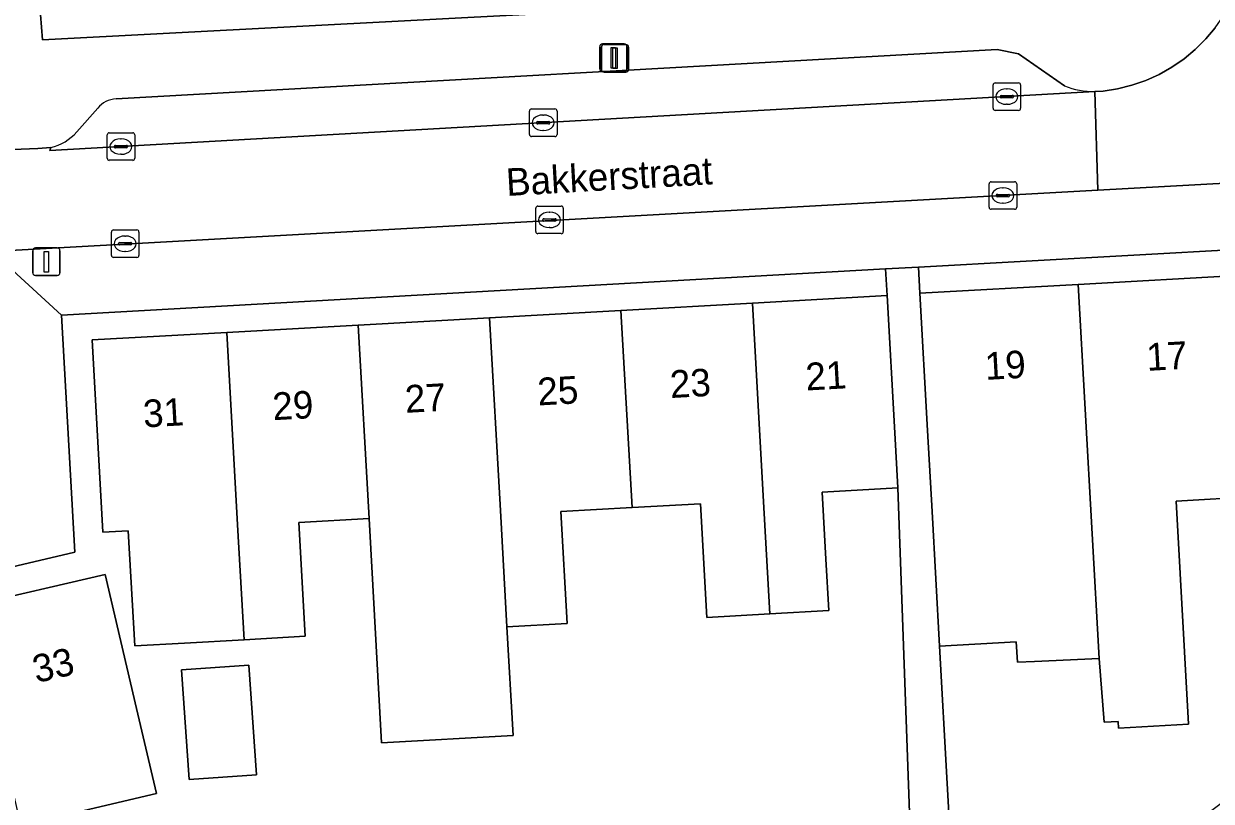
# Model space of a CAD drawing. Extents: x 160856 to 161310, y 384024 to 384878.
# Drawn here: x 161018.24 to 161061.39, y 384692.02 to 384720.28 of the extents above; entities that cross this region are included whole.
import ezdxf

# ---------------------------------------------------------------- set-up
doc = ezdxf.new("R2010")
doc.units = 0
for name, color, linetype in [('IMGEO_Erf', 7, 'Continuous'), ('IMGEO_Kolk', 7, 'Continuous'), ('IMGEO_Lichtmast', 7, 'Continuous'), ('IMGEO_Openbare_ruimte_label', 7, 'Continuous'), ('IMGEO_Pand', 7, 'Continuous'), ('IMGEO_Pand_nummerreeks', 7, 'Continuous'), ('IMGEO_Parkeervlak_open', 7, 'Continuous'), ('IMGEO_Rijbaan_lokaal_open', 7, 'Continuous'), ('IMGEO_Voetpad_open', 7, 'Continuous')]:
    doc.layers.add(name, color=color, linetype=linetype)

msp = doc.modelspace()

# ---------------------------------------------------------------- linework, layer by layer
at = {"layer": 'IMGEO_Erf'}
for points in [[(161059.287, 384722.877), (161054.142, 384722.59), (161049.118, 384722.309), (161044.094, 384722.029), (161039.07, 384721.748), (161034.047, 384721.468), (161029.023, 384721.188), (161023.999, 384720.907), (161018.857, 384720.62), (161018.927, 384719.697), (161059.302, 384721.83)], [(161062.499, 384712.093), (161050.754, 384711.435), (161050.807, 384710.487), (161056.557, 384710.808), (161062.552, 384711.142)], [(161026.705, 384692.986), (161024.259, 384692.814), (161023.979, 384696.8), (161026.426, 384696.972)]]:
    msp.add_lwpolyline(points, close=True, dxfattribs=at)
for points in [[(161050.691, 384684.181), (161050.004, 384703.409), (161047.254, 384703.256), (161047.391, 384700.822), (161047.496, 384698.952), (161045.353, 384698.833), (161043.062, 384698.705), (161042.832, 384702.836), (161040.347, 384702.697), (161037.759, 384702.552), (161037.986, 384698.481), (161035.801, 384698.359), (161036.022, 384694.413), (161031.247, 384694.146), (161030.791, 384702.301), (161028.244, 384702.159), (161028.475, 384698.017), (161026.248, 384697.892), (161024.086, 384697.771), (161022.275, 384697.67), (161022.041, 384701.85), (161021.118, 384701.798), (161020.728, 384708.787), (161025.623, 384709.06), (161030.398, 384709.326), (161035.172, 384709.593), (161039.946, 384709.859), (161044.721, 384710.125), (161049.614, 384710.398), (161049.56, 384711.368), (161019.614, 384709.69), (161020.098, 384701.072), (161001.472, 384696.684)], [(161059.064, 384689.933), (161063.56, 384693.314), (161063.201, 384699.766), (161063.016, 384703.093), (161060.121, 384702.932), (161060.573, 384694.823), (161058.025, 384694.681), (161058.011, 384694.923), (161057.506, 384694.895), (161057.318, 384697.209), (161054.966, 384697.106), (161054.349, 384697.072), (161054.307, 384697.818), (161051.522, 384697.663), (161052.077, 384687.681)], [(161016.279, 384699.12), (161021.204, 384700.261), (161022.343, 384695.393), (161023.066, 384692.301), (161020.234, 384691.638), (161021.153, 384687.708), (161019.271, 384687.267), (161019.037, 384687.212), (161017.177, 384686.777)]]:
    msp.add_lwpolyline(points, dxfattribs=at)
at = {"layer": 'IMGEO_Kolk'}
for p, q in [((161053.466, 384717.206), (161053.466, 384718.058)), ((161053.541, 384718.132), (161054.393, 384718.132)), ((161053.954, 384717.912), (161053.979, 384717.912)), ((161054.467, 384718.058), (161054.467, 384717.206)), ((161053.725, 384717.626), (161053.725, 384717.638)), ((161054.163, 384717.589), (161053.765, 384717.589)), ((161053.768, 384717.675), (161054.166, 384717.675)), ((161053.977, 384717.352), (161053.952, 384717.352)), ((161054.209, 384717.638), (161054.209, 384717.626)), ((161036.62, 384716.256), (161036.62, 384717.108)), ((161036.695, 384717.182), (161037.547, 384717.182)), ((161037.108, 384716.962), (161037.133, 384716.962)), ((161037.621, 384717.108), (161037.621, 384716.256)), ((161054.393, 384717.132), (161053.541, 384717.132)), ((161036.879, 384716.676), (161036.879, 384716.688)), ((161037.317, 384716.639), (161036.919, 384716.639)), ((161036.922, 384716.725), (161037.32, 384716.725)), ((161037.363, 384716.688), (161037.363, 384716.676)), ((161021.275, 384715.39), (161021.275, 384716.242)), ((161021.35, 384716.316), (161022.202, 384716.316)), ((161021.763, 384716.096), (161021.788, 384716.096)), ((161022.276, 384716.242), (161022.276, 384715.39)), ((161037.547, 384716.182), (161036.695, 384716.182)), ((161037.131, 384716.402), (161037.106, 384716.402)), ((161021.534, 384715.81), (161021.534, 384715.822)), ((161021.972, 384715.773), (161021.574, 384715.773)), ((161021.577, 384715.859), (161021.975, 384715.859)), ((161022.018, 384715.822), (161022.018, 384715.81)), ((161022.202, 384715.316), (161021.35, 384715.316)), ((161021.786, 384715.536), (161021.761, 384715.536)), ((161053.323, 384713.611), (161053.323, 384714.463)), ((161053.398, 384714.537), (161054.25, 384714.537)), ((161054.324, 384714.463), (161054.324, 384713.611)), ((161053.582, 384714.031), (161053.582, 384714.043)), ((161054.02, 384713.994), (161053.622, 384713.994)), ((161053.625, 384714.08), (161054.023, 384714.08)), ((161053.811, 384714.317), (161053.836, 384714.317)), ((161054.066, 384714.043), (161054.066, 384714.031)), ((161036.849, 384712.725), (161036.849, 384713.577)), ((161036.924, 384713.651), (161037.776, 384713.651)), ((161037.85, 384713.577), (161037.85, 384712.725)), ((161054.25, 384713.537), (161053.398, 384713.537)), ((161053.834, 384713.757), (161053.809, 384713.757)), ((161037.108, 384713.145), (161037.108, 384713.157)), ((161037.546, 384713.108), (161037.148, 384713.108)), ((161037.151, 384713.194), (161037.549, 384713.194)), ((161037.337, 384713.431), (161037.362, 384713.431)), ((161037.592, 384713.157), (161037.592, 384713.145)), ((161021.43, 384711.859), (161021.43, 384712.711)), ((161021.505, 384712.785), (161022.357, 384712.785)), ((161022.431, 384712.711), (161022.431, 384711.859)), ((161037.776, 384712.651), (161036.924, 384712.651)), ((161037.36, 384712.871), (161037.335, 384712.871)), ((161021.689, 384712.279), (161021.689, 384712.291)), ((161022.127, 384712.242), (161021.729, 384712.242)), ((161021.732, 384712.328), (161022.13, 384712.328)), ((161021.918, 384712.565), (161021.943, 384712.565)), ((161022.173, 384712.291), (161022.173, 384712.279)), ((161022.357, 384711.785), (161021.505, 384711.785)), ((161021.941, 384712.005), (161021.916, 384712.005))]:
    msp.add_line(p, q, dxfattribs=at)
for points in [[(161053.466, 384717.206), (161053.466, 384718.058)], [(161053.541, 384718.132), (161054.393, 384718.132)], [(161054.467, 384718.058), (161054.467, 384717.206)], [(161036.62, 384716.256), (161036.62, 384717.108)], [(161036.695, 384717.182), (161037.547, 384717.182)], [(161037.621, 384717.108), (161037.621, 384716.256)], [(161054.393, 384717.132), (161053.541, 384717.132)], [(161021.275, 384715.39), (161021.275, 384716.242)], [(161021.35, 384716.316), (161022.202, 384716.316)], [(161022.276, 384716.242), (161022.276, 384715.39)], [(161037.547, 384716.182), (161036.695, 384716.182)], [(161022.202, 384715.316), (161021.35, 384715.316)], [(161053.323, 384713.611), (161053.323, 384714.463)], [(161053.398, 384714.537), (161054.25, 384714.537)], [(161054.324, 384714.463), (161054.324, 384713.611)], [(161036.849, 384712.725), (161036.849, 384713.577)], [(161036.924, 384713.651), (161037.776, 384713.651)], [(161037.85, 384713.577), (161037.85, 384712.725)], [(161054.25, 384713.537), (161053.398, 384713.537)], [(161021.43, 384711.859), (161021.43, 384712.711)], [(161021.505, 384712.785), (161022.357, 384712.785)], [(161022.431, 384712.711), (161022.431, 384711.859)], [(161037.776, 384712.651), (161036.924, 384712.651)], [(161022.357, 384711.785), (161021.505, 384711.785)]]:
    msp.add_lwpolyline(points, dxfattribs=at)
for centre, radius, start, end in [((161053.543, 384718.056), 0.0765, 91.552, 178.448), ((161053.543, 384718.056), 0.0765, 91.552, 178.448), ((161054.391, 384718.056), 0.0765, 1.552, 88.448), ((161054.391, 384718.056), 0.0765, 1.552, 88.448), ((161053.765, 384717.635), 0.0403, 85.8775, 175.7526), ((161053.762, 384717.625), 0.0366, 178.938, 274.7102), ((161054.166, 384717.632), 0.043, 264.8664, 352.4533), ((161054.17, 384717.637), 0.0386, 1.7309, 96.639), ((161036.697, 384717.106), 0.0765, 91.552, 178.448), ((161036.697, 384717.106), 0.0765, 91.552, 178.448), ((161037.545, 384717.106), 0.0765, 1.552, 88.448), ((161037.545, 384717.106), 0.0765, 1.552, 88.448), ((161053.543, 384717.208), 0.0765, 181.552, 268.448), ((161053.543, 384717.208), 0.0765, 181.552, 268.448), ((161054.391, 384717.208), 0.0765, 271.552, 358.448), ((161054.391, 384717.208), 0.0765, 271.552, 358.448), ((161036.919, 384716.685), 0.0403, 85.8775, 175.7526), ((161036.916, 384716.675), 0.0366, 178.938, 274.7102), ((161037.32, 384716.682), 0.043, 264.8664, 352.4533), ((161037.324, 384716.687), 0.0386, 1.7309, 96.639), ((161021.352, 384716.24), 0.0765, 91.552, 178.448), ((161021.352, 384716.24), 0.0765, 91.552, 178.448), ((161022.2, 384716.24), 0.0765, 1.552, 88.448), ((161022.2, 384716.24), 0.0765, 1.552, 88.448), ((161036.697, 384716.258), 0.0765, 181.552, 268.448), ((161036.697, 384716.258), 0.0765, 181.552, 268.448), ((161037.545, 384716.258), 0.0765, 271.552, 358.448), ((161037.545, 384716.258), 0.0765, 271.552, 358.448), ((161021.574, 384715.819), 0.0403, 85.8775, 175.7526), ((161021.571, 384715.809), 0.0366, 178.938, 274.7102), ((161021.975, 384715.816), 0.043, 264.8664, 352.4533), ((161021.979, 384715.821), 0.0386, 1.7309, 96.639), ((161021.352, 384715.392), 0.0765, 181.552, 268.448), ((161021.352, 384715.392), 0.0765, 181.552, 268.448), ((161022.2, 384715.392), 0.0765, 271.552, 358.448), ((161022.2, 384715.392), 0.0765, 271.552, 358.448), ((161053.4, 384714.461), 0.0765, 91.552, 178.448), ((161053.4, 384714.461), 0.0765, 91.552, 178.448), ((161054.248, 384714.461), 0.0765, 1.552, 88.448), ((161054.248, 384714.461), 0.0765, 1.552, 88.448), ((161053.622, 384714.04), 0.0403, 85.8775, 175.7526), ((161053.619, 384714.03), 0.0366, 178.938, 274.7102), ((161054.023, 384714.037), 0.043, 264.8664, 352.4533), ((161054.027, 384714.042), 0.0386, 1.7309, 96.639), ((161036.926, 384713.575), 0.0765, 91.552, 178.448), ((161036.926, 384713.575), 0.0765, 91.552, 178.448), ((161037.774, 384713.575), 0.0765, 1.552, 88.448), ((161037.774, 384713.575), 0.0765, 1.552, 88.448), ((161053.4, 384713.613), 0.0765, 181.552, 268.448), ((161053.4, 384713.613), 0.0765, 181.552, 268.448), ((161054.248, 384713.613), 0.0765, 271.552, 358.448), ((161054.248, 384713.613), 0.0765, 271.552, 358.448), ((161037.148, 384713.154), 0.0403, 85.8775, 175.7526), ((161037.145, 384713.144), 0.0366, 178.938, 274.7102), ((161037.549, 384713.151), 0.043, 264.8664, 352.4533), ((161037.553, 384713.156), 0.0386, 1.7309, 96.639), ((161021.507, 384712.709), 0.0765, 91.552, 178.448), ((161021.507, 384712.709), 0.0765, 91.552, 178.448), ((161022.355, 384712.709), 0.0765, 1.552, 88.448), ((161022.355, 384712.709), 0.0765, 1.552, 88.448), ((161036.926, 384712.727), 0.0765, 181.552, 268.448), ((161036.926, 384712.727), 0.0765, 181.552, 268.448), ((161037.774, 384712.727), 0.0765, 271.552, 358.448), ((161037.774, 384712.727), 0.0765, 271.552, 358.448), ((161021.729, 384712.288), 0.0403, 85.8775, 175.7526), ((161021.726, 384712.278), 0.0366, 178.938, 274.7102), ((161022.13, 384712.285), 0.043, 264.8664, 352.4533), ((161022.134, 384712.29), 0.0386, 1.7309, 96.639), ((161021.507, 384711.861), 0.0765, 181.552, 268.448), ((161021.507, 384711.861), 0.0765, 181.552, 268.448), ((161022.355, 384711.861), 0.0765, 271.552, 358.448), ((161022.355, 384711.861), 0.0765, 271.552, 358.448)]:
    msp.add_arc(centre, radius, start, end, dxfattribs=at)
for centre, major_axis, ratio, start_param, end_param in [((161053.953, 384717.632), (-0.387, 0.002), 0.722429, 4.712389, 7.853982), ((161053.978, 384717.632), (-0.39, 0.002), 0.717154, 1.570796, 4.712389), ((161037.107, 384716.682), (-0.387, 0.002), 0.722429, 4.712389, 7.853982), ((161037.132, 384716.682), (-0.39, 0.002), 0.717154, 1.570796, 4.712389), ((161021.762, 384715.816), (-0.387, 0.002), 0.722429, 4.712389, 7.853982), ((161021.787, 384715.816), (-0.39, 0.002), 0.717154, 1.570796, 4.712389), ((161053.81, 384714.037), (-0.387, 0.002), 0.722429, 4.712389, 7.853982), ((161053.835, 384714.037), (-0.39, 0.002), 0.717154, 1.570796, 4.712389), ((161037.336, 384713.151), (-0.387, 0.002), 0.722429, 4.712389, 7.853982), ((161037.361, 384713.151), (-0.39, 0.002), 0.717154, 1.570796, 4.712389), ((161021.917, 384712.285), (-0.387, 0.002), 0.722429, 4.712389, 7.853982), ((161021.942, 384712.285), (-0.39, 0.002), 0.717154, 1.570796, 4.712389)]:
    msp.add_ellipse(centre, major_axis=major_axis, ratio=ratio, start_param=start_param, end_param=end_param, dxfattribs=at)
at = {"layer": 'IMGEO_Lichtmast'}
for p, q in [((161039.272, 384719.545), (161040.062, 384719.545)), ((161040.062, 384719.545), (161039.272, 384719.545)), ((161039.334, 384719.525), (161040.124, 384719.525)), ((161040.124, 384719.525), (161039.334, 384719.525)), ((161039.172, 384718.645), (161039.172, 384719.445)), ((161039.172, 384719.445), (161039.172, 384718.645)), ((161039.234, 384718.625), (161039.234, 384719.425)), ((161039.234, 384719.425), (161039.234, 384718.625)), ((161040.162, 384719.445), (161040.162, 384718.645)), ((161040.162, 384718.645), (161040.162, 384719.445)), ((161040.224, 384719.425), (161040.224, 384718.625)), ((161040.224, 384718.625), (161040.224, 384719.425)), ((161040.062, 384718.545), (161039.272, 384718.545)), ((161039.272, 384718.545), (161040.062, 384718.545)), ((161040.124, 384718.525), (161039.334, 384718.525)), ((161039.334, 384718.525), (161040.124, 384718.525)), ((161018.571, 384711.232), (161018.571, 384712.032)), ((161018.571, 384712.032), (161018.571, 384711.232)), ((161018.671, 384712.132), (161019.461, 384712.132)), ((161019.461, 384712.132), (161018.671, 384712.132)), ((161019.561, 384712.032), (161019.561, 384711.232)), ((161019.561, 384711.232), (161019.561, 384712.032)), ((161019.461, 384711.132), (161018.671, 384711.132)), ((161018.671, 384711.132), (161019.461, 384711.132))]:
    msp.add_line(p, q, dxfattribs=at)
for points in [[(161039.592, 384719.42), (161039.742, 384719.42), (161039.742, 384718.67), (161039.592, 384718.67), (161039.592, 384719.42)], [(161039.654, 384719.4), (161039.804, 384719.4), (161039.804, 384718.65), (161039.654, 384718.65), (161039.654, 384719.4)], [(161018.991, 384712.007), (161019.141, 384712.007), (161019.141, 384711.257), (161018.991, 384711.257), (161018.991, 384712.007)]]:
    msp.add_lwpolyline(points, dxfattribs=at)
for centre, start, end in [((161039.272, 384719.445), 90, 180), ((161039.272, 384719.445), 90, 180), ((161039.334, 384719.425), 90, 180), ((161039.334, 384719.425), 90, 180), ((161040.062, 384719.445), 0, 90), ((161040.062, 384719.445), 360, 90), ((161040.124, 384719.425), 0, 90), ((161040.124, 384719.425), 360, 90), ((161039.272, 384718.645), 180, 270), ((161039.272, 384718.645), 180, 270), ((161040.062, 384718.645), 270, 0), ((161040.062, 384718.645), 270, 0), ((161039.334, 384718.625), 180, 270), ((161039.334, 384718.625), 180, 270), ((161040.124, 384718.625), 270, 0), ((161040.124, 384718.625), 270, 0), ((161018.671, 384712.032), 90, 180), ((161018.671, 384712.032), 90, 180), ((161019.461, 384712.032), 0, 90), ((161019.461, 384712.032), 360, 90), ((161018.671, 384711.232), 180, 270), ((161018.671, 384711.232), 180, 270), ((161019.461, 384711.232), 270, 0), ((161019.461, 384711.232), 270, 0)]:
    msp.add_arc(centre, 0.1, start, end, dxfattribs=at)
at = {"layer": 'IMGEO_Pand'}
for points in [[(161062.552, 384711.142), (161056.557, 384710.808), (161057.318, 384697.209), (161057.506, 384694.895), (161058.011, 384694.923), (161058.025, 384694.681), (161060.573, 384694.823), (161060.121, 384702.932), (161063.016, 384703.093)], [(161056.557, 384710.808), (161050.807, 384710.487), (161051.086, 384705.495), (161051.25, 384702.547), (161051.522, 384697.663), (161054.307, 384697.818), (161054.349, 384697.072), (161054.966, 384697.106), (161057.318, 384697.209)], [(161039.946, 384709.859), (161040.347, 384702.697), (161042.832, 384702.836), (161043.062, 384698.705), (161045.353, 384698.833), (161045.113, 384703.118), (161044.721, 384710.125)], [(161044.721, 384710.125), (161045.113, 384703.118), (161045.353, 384698.833), (161047.496, 384698.952), (161047.391, 384700.822), (161047.254, 384703.256), (161050.004, 384703.409), (161049.893, 384705.406), (161049.614, 384710.398)], [(161035.172, 384709.593), (161030.398, 384709.326), (161030.791, 384702.301), (161031.247, 384694.146), (161036.022, 384694.413), (161035.801, 384698.359), (161035.564, 384702.593)], [(161039.946, 384709.859), (161035.172, 384709.593), (161035.564, 384702.593), (161035.801, 384698.359), (161037.986, 384698.481), (161037.759, 384702.552), (161040.347, 384702.697)], [(161025.623, 384709.06), (161026.014, 384702.069), (161026.248, 384697.892), (161028.475, 384698.017), (161028.244, 384702.159), (161030.791, 384702.301), (161030.398, 384709.326)], [(161025.623, 384709.06), (161020.728, 384708.787), (161021.118, 384701.798), (161022.041, 384701.85), (161022.275, 384697.67), (161024.086, 384697.771), (161026.248, 384697.892), (161026.014, 384702.069)], [(161022.343, 384695.393), (161021.204, 384700.261), (161016.279, 384699.12), (161018.084, 384691.326), (161019.037, 384687.212), (161019.271, 384687.267), (161021.153, 384687.708), (161020.234, 384691.638), (161023.066, 384692.301)], [(161023.979, 384696.8), (161024.259, 384692.814), (161026.705, 384692.986), (161026.426, 384696.972)]]:
    msp.add_lwpolyline(points, close=True, dxfattribs=at)
at = {"layer": 'IMGEO_Parkeervlak_open'}
for points in [[(161056.065, 384718.022), (161054.388, 384719.192), (161053.618, 384719.349), (161021.597, 384717.549)], [(161019.231, 384715.788), (161019.194, 384715.67), (161057.163, 384717.812)], [(161020.931, 384717.214), (161020.169, 384716.348)]]:
    msp.add_lwpolyline(points, dxfattribs=at)
for centre, radius, start, end in [((161057.153, 384720.735), 2.923, 248.1494, 270.1957), ((161021.648, 384716.619), 0.932, 93.1193, 140.2858), ((161018.834, 384717.519), 1.776, 282.9239, 318.7517)]:
    msp.add_arc(centre, radius, start, end, dxfattribs=at)
at = {"layer": 'IMGEO_Rijbaan_lokaal_open'}
for points in [[(161061.537, 384720.135), (161061.194, 384719.726), (161060.815, 384719.349), (161060.405, 384719.007), (161059.965, 384718.703), (161059.5, 384718.44), (161059.014, 384718.22), (161058.51, 384718.043), (161057.992, 384717.913), (161057.464, 384717.829), (161057.163, 384717.812), (161057.268, 384714.228), (161072.03, 384715.044)], [(161017.08, 384712.007), (161057.268, 384714.228), (161057.163, 384717.812), (161019.194, 384715.67), (161019.231, 384715.788), (161018.755, 384715.743), (161015.733, 384715.62), (161014.728, 384715.629), (161014.113, 384715.704)]]:
    msp.add_lwpolyline(points, dxfattribs=at)
at = {"layer": 'IMGEO_Voetpad_open'}
for points in [[(161061.194, 384719.726), (161061.537, 384720.135), (161061.842, 384720.573), (161062.107, 384721.037), (161062.329, 384721.523), (161062.508, 384722.027), (161059.302, 384721.83), (161018.927, 384719.697), (161018.857, 384720.62), (161017.413, 384721.551), (161013.814, 384716.265)], [(161057.163, 384717.812), (161057.464, 384717.829), (161057.992, 384717.913), (161058.51, 384718.043), (161059.014, 384718.22), (161059.5, 384718.44), (161059.965, 384718.703), (161060.405, 384719.007), (161060.815, 384719.349), (161061.194, 384719.726)], [(161021.597, 384717.549), (161053.618, 384719.349), (161054.388, 384719.192), (161056.065, 384718.022)], [(161020.169, 384716.348), (161020.931, 384717.214)], [(161014.113, 384715.704), (161014.728, 384715.629), (161015.733, 384715.62), (161018.755, 384715.743), (161019.231, 384715.788)], [(160981.722, 384692.037), (160988.461, 384693.623), (160995.201, 384695.209), (161000, 384696.338), (161000.184, 384696.381), (161001.472, 384696.684), (161020.098, 384701.072), (161019.614, 384709.69), (161017.08, 384712.007), (161017.659, 384702.946), (161003.807, 384699.717), (161003.459, 384699.276), (161003.161, 384699.513), (161000, 384702.03)]]:
    msp.add_lwpolyline(points, dxfattribs=at)
for points in [[(161102.199, 384714.46), (161103.389, 384714.53), (161107.975, 384714.798), (161108.062, 384716.536), (161101.991, 384716.2), (161101.964, 384716.699), (161072.03, 384715.044), (161057.268, 384714.228), (161017.08, 384712.007), (161019.614, 384709.69), (161049.56, 384711.368), (161050.754, 384711.435), (161062.499, 384712.093), (161068.593, 384712.435), (161080.748, 384713.117), (161081.846, 384713.178), (161096.723, 384713.991), (161097.096, 384707.169), (161099.448, 384706.782), (161101.13, 384709.076), (161099.19, 384710.395)], [(161051.522, 384697.663), (161051.25, 384702.547), (161051.086, 384705.495), (161050.807, 384710.487), (161050.754, 384711.435), (161049.56, 384711.368), (161049.614, 384710.398), (161049.893, 384705.406), (161050.004, 384703.409), (161050.691, 384684.181), (161053.148, 384686.588), (161052.077, 384687.681)]]:
    msp.add_lwpolyline(points, close=True, dxfattribs=at)
for centre, radius, start, end in [((161057.153, 384720.735), 2.923, 248.1494, 270.1957), ((161021.648, 384716.619), 0.932, 93.1193, 140.2858), ((161018.834, 384717.519), 1.776, 282.9239, 318.7517)]:
    msp.add_arc(centre, radius, start, end, dxfattribs=at)

# ---------------------------------------------------------------- texts
at = {"layer": 'IMGEO_Openbare_ruimte_label'}
msp.add_text('Bakkerstraat', height=1, rotation=3.2689, dxfattribs=at).set_placement((161035.797, 384714.019))
at = {"layer": 'IMGEO_Pand_nummerreeks'}
for s, rotation, p in [('17', 3.192, (161059.064, 384707.663)), ('19', 3.1914, (161053.192, 384707.334)), ('21', 3.1921, (161046.677, 384706.949)), ('25', 3.1914, (161036.936, 384706.405)), ('23', 3.1921, (161041.75, 384706.675)), ('27', 3.1914, (161032.121, 384706.137)), ('31', 3.1914, (161022.606, 384705.606)), ('29', 3.1921, (161027.307, 384705.869)), ('33', 13.0405, (161018.7, 384696.315))]:
    msp.add_text(s, height=1, rotation=rotation, dxfattribs=at).set_placement(p)

doc.saveas('drawing.dxf')
